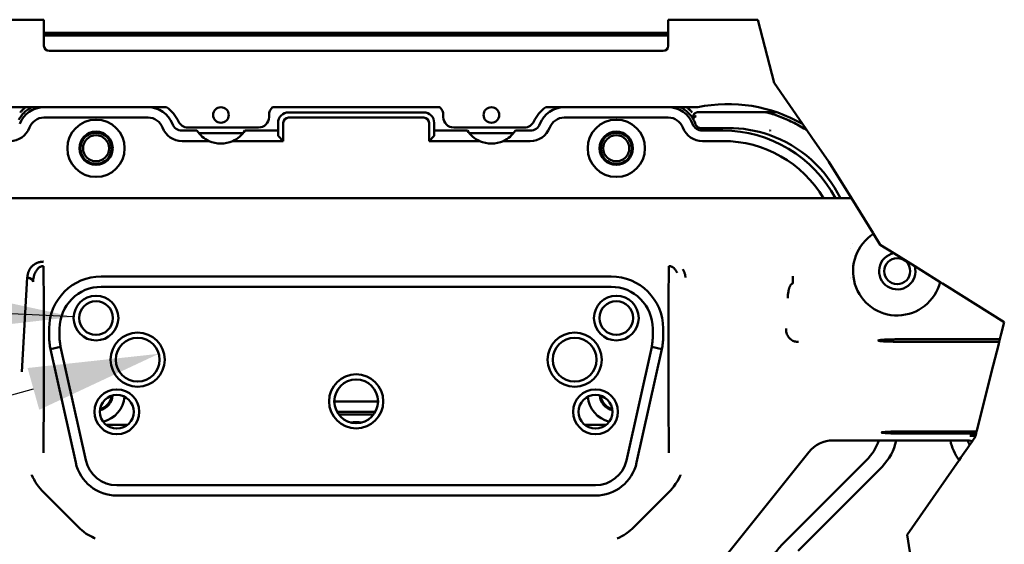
# Model space of a CAD drawing. Header units: millimetres. Extents: x 0 to 14369, y -869 to 2970.
# Tile 369 of 656: x 2593 to 2783, y 1192 to 1293. Entities that reach past the tile are written whole.
import ezdxf

# ---------------------------------------------------------------- set-up
doc = ezdxf.new("R2010")
doc.units = ezdxf.units.MM
doc.header["$LTSCALE"] = 10
for name, color, linetype, lineweight in [('Bemaßung (ISO)', 7, 'Continuous', 25), ('Bruchlinie (ISO)', 7, 'Continuous', 50), ('Sichtbar (ISO)', 7, 'Continuous', 50), ('Symbol (ISO)', 7, 'Continuous', 25)]:
    doc.layers.add(name, color=color, linetype=linetype, lineweight=lineweight)
doc.styles.add('Notiztext (DIN)', font='isocpeur.ttf')
doc.dimstyles.new('Standard (DIN)', dxfattribs={"dimscale": 10, "dimtxt": 3.5, "dimasz": 2.5, "dimexe": 3.175, "dimexo": 0.8, "dimgap": 0.8, "dimtad": 1, "dimrnd": 1e-08, "dimzin": 0, "dimtxsty": 'Notiztext (DIN)', "dimcen": 0.09, "dimdle": 10, "dimclrd": 256, "dimclre": 256, "dimclrt": 256, "dimadec": 0, "dimazin": 0, "dimtfac": 1, "dimtmove": 0, "dimatfit": 3, "dimfxl": 1, "dimtolj": 1, "dimtzin": 0, "dimlwd": -1, "dimlwe": -1, "dimarcsym": 0})
doc.dimstyles.new('Standard (DIN)$7', dxfattribs={"dimscale": 10, "dimtxt": 3.5, "dimasz": 2.5, "dimexe": 3.175, "dimexo": 0.8, "dimgap": 0.8, "dimtad": 1, "dimrnd": 1e-08, "dimzin": 0, "dimtxsty": 'Notiztext (DIN)', "dimcen": 0.09, "dimdle": 10, "dimclrd": 256, "dimclre": 256, "dimclrt": 256, "dimadec": 0, "dimazin": 0, "dimtfac": 1, "dimtmove": 0, "dimatfit": 3, "dimfxl": 1, "dimtolj": 1, "dimtzin": 0, "dimlwd": -1, "dimlwe": -1, "dimarcsym": 0})

# ---------------------------------------------------------------- blocks, each defined once
blk = doc.blocks.new('*D24')
at = {"layer": 'Bemaßung (ISO)', "transparency": 16777216}
blk.add_line((2240.11, 1122.55), (2595.92, 1222.03), dxfattribs=at)
blk.add_solid([(2594.8, 1226.04), (2597.04, 1218.02), (2620, 1228.76)], dxfattribs=at)
at = {"layer": 'Defpoints', "color": 0, "transparency": 16777216}
for p in [(2620, 1228.76), (2611.91, 1226.5)]:
    blk.add_point(p, dxfattribs=at)
at = {"layer": 'Bemaßung (ISO)', "transparency": 16777216, "insert": (2234.36, 1172.86), "char_height": 35, "attachment_point": 1, "rotation": 15.6201, "style": 'Notiztext (DIN)'}
blk.add_mtext('\\A1;\\fISOCPEUR|b0|i0;2x ∅4,20', dxfattribs=at)

msp = doc.modelspace()

# ---------------------------------------------------------------- linework, layer by layer
at = {"layer": 'Bruchlinie (ISO)'}
for p, q in [((2735.157, 1292.932), (2738.279, 1280.785)), ((2738.279, 1280.785), (2743.746, 1272.903)), ((2743.746, 1272.903), (2744.59, 1271.687)), ((2743.746, 1272.903), (2744.59, 1271.687)), ((2744.59, 1271.687), (2745.548, 1270.305)), ((2744.59, 1271.687), (2745.548, 1270.305)), ((2745.548, 1270.305), (2748.787, 1265.636)), ((2745.548, 1270.305), (2748.787, 1265.636)), ((2748.787, 1265.636), (2753.145, 1258.632)), ((2748.787, 1265.636), (2753.145, 1258.632)), ((2753.145, 1258.632), (2756.48, 1253.272)), ((2756.48, 1253.272), (2757.319, 1251.923)), ((2757.319, 1251.923), (2757.393, 1251.805)), ((2757.393, 1251.805), (2758.699, 1249.706)), ((2758.699, 1249.706), (2761.319, 1248.074)), ((2761.319, 1248.074), (2765.32, 1245.583)), ((2765.32, 1245.583), (2770.193, 1242.548)), ((2770.628, 1242.277), (2771.51, 1241.728)), ((2771.51, 1241.728), (2782.527, 1234.867)), ((2782.527, 1234.867), (2781.947, 1232.581)), ((2781.947, 1232.581), (2781.694, 1231.582)), ((2781.408, 1230.454), (2780.096, 1225.282)), ((2781.408, 1230.454), (2781.556, 1231.037)), ((2781.564, 1231.071), (2781.556, 1231.037)), ((2781.689, 1231.56), (2781.564, 1231.071)), ((2781.694, 1231.582), (2781.689, 1231.56)), ((2779.378, 1222.454), (2780.096, 1225.282)), ((2779.378, 1222.454), (2777.894, 1216.605)), ((2777.286, 1214.208), (2777.894, 1216.605)), ((2777.091, 1213.436), (2776.991, 1213.044)), ((2777.197, 1213.856), (2777.091, 1213.436)), ((2777.286, 1214.208), (2777.197, 1213.856)), ((2775.856, 1211.239), (2775.462, 1210.672)), ((2775.856, 1211.239), (2775.462, 1210.672)), ((2776.387, 1212.002), (2775.856, 1211.239)), ((2776.387, 1212.002), (2775.856, 1211.239)), ((2776.942, 1212.849), (2776.922, 1212.773)), ((2776.991, 1213.044), (2776.985, 1213.018)), ((2775.462, 1210.672), (2774.193, 1208.846)), ((2775.462, 1210.672), (2774.193, 1208.846)), ((2773.828, 1208.321), (2763.856, 1193.971)), ((2773.828, 1208.321), (2763.856, 1193.971)), ((2774.193, 1208.846), (2773.828, 1208.321)), ((2774.193, 1208.846), (2773.828, 1208.321)), ((2763.856, 1193.971), (2766.427, 1177.658)), ((2763.856, 1193.971), (2766.427, 1177.658))]:
    msp.add_line(p, q, dxfattribs=at)
for points, weights in [([(2770.193, 1242.548), (2770.404, 1242.416), (2770.628, 1242.277)], [1, 1.00043079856, 1.00000037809]), ([(2776.922, 1212.773), (2776.655, 1212.388), (2776.387, 1212.002)], [0.999996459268, 0.999989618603, 0.99999961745])]:
    msp.add_rational_spline(points, weights, degree=2, dxfattribs=at)
msp.add_open_spline([(2776.985, 1213.018), (2776.984, 1213.018), (2776.984, 1213.017), (2776.983, 1213.014), (2776.983, 1213.011), (2776.981, 1213.005), (2776.98, 1213), (2776.977, 1212.988), (2776.975, 1212.98), (2776.969, 1212.955), (2776.963, 1212.933), (2776.957, 1212.908), (2776.954, 1212.896), (2776.946, 1212.867), (2776.943, 1212.856), (2776.942, 1212.85)], degree=3, knots=[-0.056772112, -0.056772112, -0.056772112, -0.056772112, -0.056394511, -0.056394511, -0.055172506, -0.055172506, -0.052982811, -0.052982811, -0.047182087, -0.047182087, -0.034789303, -0.034789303, -0.020640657, -0.020640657, -0.000027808, -0.000027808, -0.000027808, -0.000027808], dxfattribs=at)
at = {"layer": 'Sichtbar (ISO)'}
for p, q in [((2575.012, 1292.932), (2597.952, 1292.932)), ((2597.952, 1292.932), (2597.952, 1287.932)), ((2717.952, 1292.932), (2735.157, 1292.932)), ((2717.952, 1292.932), (2717.952, 1287.932)), ((2717.952, 1290.432), (2597.952, 1290.432)), ((2597.952, 1290.432), (2717.952, 1290.432)), ((2597.952, 1290.124), (2717.952, 1290.124)), ((2717.952, 1290.124), (2597.952, 1290.124)), ((2597.952, 1289.917), (2717.952, 1289.917)), ((2717.952, 1289.917), (2597.952, 1289.917)), ((2717.952, 1290.432), (2658.352, 1290.432)), ((2598.952, 1286.932), (2716.952, 1286.932)), ((2621.516, 1276.132), (2580.624, 1276.132)), ((2674.025, 1276.132), (2641.878, 1276.132)), ((2723.624, 1276.132), (2694.388, 1276.132)), ((2606.403, 1274.132), (2597.952, 1274.132)), ((2617.952, 1274.132), (2609.501, 1274.132)), ((2641.201, 1274.232), (2641.201, 1274.632)), ((2670.952, 1275.132), (2644.952, 1275.132)), ((2670.952, 1274.132), (2644.952, 1274.132)), ((2674.703, 1274.632), (2674.703, 1274.232)), ((2706.403, 1274.132), (2697.952, 1274.132)), ((2717.952, 1274.132), (2709.501, 1274.132)), ((2736.653, 1275.19), (2723.688, 1275.19)), ((2736.653, 1275.19), (2723.688, 1275.19)), ((2738.716, 1275.19), (2736.654, 1275.19)), ((2736.654, 1275.19), (2736.654, 1275.19)), ((2736.654, 1275.19), (2738.716, 1275.19)), ((2736.654, 1275.19), (2736.654, 1275.19)), ((2625.601, 1272.232), (2639.201, 1272.232)), ((2642.952, 1273.132), (2642.952, 1270.632)), ((2643.952, 1273.132), (2643.952, 1269.632)), ((2671.952, 1269.632), (2671.952, 1273.132)), ((2672.952, 1270.632), (2672.952, 1273.132)), ((2676.703, 1272.232), (2690.303, 1272.232)), ((2724.137, 1272.132), (2729.452, 1272.132)), ((2729.452, 1272.132), (2724.137, 1272.132)), ((2627.342, 1271.632), (2624.49, 1271.632)), ((2636.195, 1271.132), (2627.709, 1271.132)), ((2642.952, 1271.632), (2636.562, 1271.632)), ((2643.952, 1269.632), (2642.952, 1270.632)), ((2672.952, 1270.632), (2671.952, 1269.632)), ((2679.342, 1271.632), (2672.952, 1271.632)), ((2688.195, 1271.132), (2679.709, 1271.132)), ((2691.414, 1271.632), (2688.562, 1271.632)), ((2728.452, 1271.632), (2724.49, 1271.632)), ((2629.661, 1269.632), (2624.49, 1269.632)), ((2643.952, 1269.632), (2634.243, 1269.632)), ((2681.661, 1269.632), (2671.952, 1269.632)), ((2691.414, 1269.632), (2686.243, 1269.632)), ((2728.452, 1269.632), (2724.49, 1269.632)), ((2753.145, 1258.632), (2589.304, 1258.632)), ((2753.643, 1247.557), (2753.643, 1247.557)), ((2753.643, 1247.557), (2753.643, 1247.557)), ((2593.703, 1225.282), (2594.742, 1243.427)), ((2706.952, 1243.632), (2608.952, 1243.632)), ((2741.901, 1243.696), (2741.901, 1242.282)), ((2752.952, 1243.406), (2752.952, 1243.421)), ((2608.952, 1241.632), (2706.952, 1241.632)), ((2598.952, 1231.931), (2598.952, 1233.632)), ((2600.952, 1233.632), (2600.952, 1231.931)), ((2716.952, 1233.632), (2716.952, 1231.931)), ((2598.952, 1231.931), (2598.952, 1231.69)), ((2716.952, 1231.931), (2716.952, 1231.69)), ((2781.689, 1231.56), (2762.952, 1231.56)), ((2762.952, 1231.071), (2781.564, 1231.071)), ((2601.153, 1230.097), (2599.203, 1229.664)), ((2599.203, 1229.664), (2604.045, 1207.875)), ((2601.153, 1230.097), (2605.995, 1208.308)), ((2714.751, 1230.097), (2709.905, 1208.291)), ((2711.858, 1207.875), (2716.7, 1229.664)), ((2716.7, 1229.664), (2714.751, 1230.097)), ((2653.752, 1219.632), (2662.152, 1219.632)), ((2654.259, 1217.632), (2661.645, 1217.632)), ((2661.327, 1217.132), (2654.577, 1217.132)), ((2654.577, 1217.132), (2661.327, 1217.132)), ((2609.888, 1215.132), (2614.016, 1215.132)), ((2701.888, 1215.132), (2706.016, 1215.132)), ((2762.952, 1213.856), (2777.197, 1213.856)), ((2777.091, 1213.436), (2762.952, 1213.436)), ((2749.626, 1212.126), (2775.171, 1212.126)), ((2721.75, 1180.88), (2744.949, 1209.877)), ((2756.023, 1208.324), (2739.881, 1192.182)), ((2739.881, 1192.182), (2756.023, 1208.324)), ((2742.881, 1190.939), (2759.023, 1207.081)), ((2759.023, 1207.081), (2742.881, 1190.939)), ((2604.575, 1195.464), (2597.784, 1202.255)), ((2703.952, 1203.53), (2611.934, 1203.53)), ((2718.12, 1202.255), (2711.329, 1195.464)), ((2611.952, 1201.532), (2703.952, 1201.532)), ((2601.869, 1198.17), (2601.869, 1198.17)), ((2601.869, 1198.17), (2601.869, 1198.17)), ((2715.035, 1199.17), (2715.035, 1199.17)), ((2715.035, 1199.17), (2715.035, 1199.17)), ((2603.99, 1196.049), (2603.99, 1196.049)), ((2603.99, 1196.049), (2603.99, 1196.049)), ((2712.913, 1197.049), (2712.914, 1197.049)), ((2712.913, 1197.049), (2712.914, 1197.049))]:
    msp.add_line(p, q, dxfattribs=at)
for centre, radius in [((2631.952, 1274.632), 1.5), ((2683.952, 1274.632), 1.5), ((2607.952, 1268.232), 5.5), ((2707.952, 1268.232), 5.5), ((2607.952, 1268.232), 3.2), ((2607.952, 1268.232), 3), ((2607.952, 1268.232), 2.5), ((2707.952, 1268.232), 3.2), ((2707.952, 1268.232), 3), ((2707.952, 1268.232), 2.5), ((2761.952, 1244.632), 2.5), ((2607.952, 1235.632), 4.3), ((2707.952, 1235.632), 4.3), ((2607.952, 1235.632), 3.242), ((2707.952, 1235.632), 3.242), ((2615.952, 1227.632), 5.2), ((2699.952, 1227.632), 5.2), ((2615.952, 1227.632), 4.2), ((2699.952, 1227.632), 4.2), ((2657.952, 1219.632), 5.2), ((2657.952, 1219.632), 4.2), ((2611.952, 1217.632), 4.3), ((2611.952, 1217.632), 3.242), ((2703.952, 1217.632), 4.3), ((2703.952, 1217.632), 3.242)]:
    msp.add_circle(centre, radius, dxfattribs=at)
for centre, radius, start, end in [((2598.952, 1287.932), 1, 180, 270), ((2716.952, 1287.932), 1, 270, 0), ((2597.952, 1271.132), 5, 90, 159.07517), ((2617.952, 1271.132), 5, 20.92483, 90), ((2617.438, 1270.442), 7, 24.90296, 54.37243), ((2643.201, 1274.632), 2, 131.40962, 180), ((2672.703, 1274.632), 2, 0, 48.59038), ((2698.466, 1270.442), 7, 125.62757, 155.09704), ((2697.952, 1271.132), 5, 90, 159.07517), ((2717.952, 1271.132), 5, 20.92483, 90), ((2729.452, 1248.132), 28.6, 60.01297, 101.75689), ((2597.952, 1271.132), 3, 90, 159.07517), ((2617.952, 1271.132), 3, 20.92483, 90), ((2639.201, 1274.232), 2, 270, 0), ((2644.952, 1273.132), 2, 90, 180), ((2644.952, 1273.132), 1, 90, 180), ((2670.952, 1273.132), 2, 0, 90), ((2670.952, 1273.132), 1, 0, 90), ((2676.703, 1274.232), 2, 180, 270), ((2697.952, 1271.132), 3, 90, 159.07517), ((2717.952, 1271.132), 3, 20.92483, 90), ((2591.414, 1273.632), 4, 270, 339.07517), ((2624.49, 1273.632), 4, 200.92484, 270), ((2624.49, 1273.632), 2, 200.92484, 270), ((2625.601, 1274.232), 2, 204.90296, 270), ((2690.303, 1274.232), 2, 270, 335.09704), ((2691.414, 1273.632), 2, 270, 339.07517), ((2691.414, 1273.632), 4, 270, 339.07517), ((2724.49, 1273.632), 4, 200.92484, 270), ((2724.49, 1273.632), 2, 200.92484, 270), ((2729.452, 1248.132), 28, 57.27182, 58.00292), ((2729.452, 1248.132), 28, 57.27182, 58.00292), ((2631.952, 1274.632), 5.5, 213.05573, 245.38002), ((2631.952, 1274.632), 5.5, 294.61998, 326.94427), ((2683.952, 1274.632), 5.5, 213.05573, 245.38002), ((2683.952, 1274.632), 5.5, 294.61998, 326.94427), ((2728.452, 1247.132), 24.5, 27.99456, 90), ((2729.452, 1248.132), 24, 25.94448, 70.8397), ((2729.452, 1248.132), 24, 25.94448, 70.8397), ((2631.952, 1274.632), 5.5, 245.38002, 294.61998), ((2683.952, 1274.632), 5.5, 245.38002, 294.61998), ((2728.452, 1247.132), 22.5, 30.73787, 90), ((2761.952, 1244.632), 8.5, 122.43835, 345.81183), ((2728.451, 1247.132), 24.501, 4.46534, 4.46589), ((2729.438, 1248.131), 24.013, 4.47667, 4.4768), ((2729.438, 1248.131), 24.013, 4.47667, 4.4768), ((2761.952, 1244.632), 3.5, 100.41167, 15.76337), ((2608.952, 1233.632), 10, 90, 179.99999), ((2706.952, 1233.632), 10, 360, 90), ((2608.952, 1233.632), 8, 89.99999, 179.99999), ((2706.952, 1233.632), 8, 359.99999, 90), ((2761.952, 1244.632), 9, 188.70214, 188.74221), ((2761.952, 1244.632), 9, 188.70214, 188.74221), ((2607.952, 1221.032), 3.2, 283.9491, 355.32182), ((2607.952, 1221.032), 3, 285.42763, 353.8433), ((2707.952, 1221.032), 3.2, 184.67818, 256.0509), ((2707.952, 1221.032), 3, 186.1567, 254.57237), ((2607.952, 1221.032), 5.5, 284.62777, 354.64316), ((2707.952, 1221.032), 5.5, 185.35684, 255.37223), ((2657.952, 1200.632), 15, 85.65263, 94.34737), ((2657.952, 1200.632), 15, 85.65263, 94.34737), ((2748.952, 1215.395), 10, 315, 340.91961), ((2748.952, 1215.395), 10, 315, 340.91961), ((2751.952, 1214.153), 10, 315, 348.30918), ((2751.952, 1214.153), 10, 315, 348.30918), ((2781.952, 1214.153), 10, 191.69082, 215.67407), ((2781.952, 1214.153), 10, 191.69082, 215.67407), ((2784.952, 1215.395), 10, 199.13646, 204.55778), ((2784.952, 1215.395), 10, 199.13646, 204.55778), ((2611.952, 1209.632), 8.099, 192.52881, 270), ((2611.952, 1209.632), 6.102, 192.52881, 269.83583), ((2703.952, 1209.632), 6.102, 270, 347.30703), ((2703.952, 1209.632), 8.099, 270, 347.47119), ((2746.952, 1185.111), 10, 135, 180)]:
    msp.add_arc(centre, radius, start, end, dxfattribs=at)
for centre, major_axis, ratio, start_param, end_param in [((2717.952, 1271.132), (5.02, -2.248), 0.99996, 0.9114148, 1.5620971), ((2717.952, 1271.132), (4.946, -2.406), 0.9999686, 0.9432124, 1.5938894), ((2718.086, 1271.188), (2.118, -4.997), 0.9866707, 1.4814845, 1.6608962), ((2718.086, 1271.189), (-2.116, 4.997), 0.9866259, 4.623468, 4.8028878), ((2730.252, 1252.883), (21.195, -3.571), 0.8924318, 1.3835612, 1.7574075), ((2730.26, 1252.919), (21.174, -3.574), 0.8915593, 1.3836856, 1.7578827), ((2594.623, 1242.562), (1.231, -0.065), 0.7066224, 0.0958574, 1.4440924), ((2762.952, 1213.646), (4, 0), 0.0524078, 1.5707963, 4.7123889), ((2749.635, 1206.118), (-2.604, 5.417), 0.9983138, 5.8359679, 6.7305544), ((2775.159, 1206.118), (-3.661, -4.77), 0.9978252, 3.5912358, 3.79504)]:
    msp.add_ellipse(centre, major_axis=major_axis, ratio=ratio, start_param=start_param, end_param=end_param, dxfattribs=at)
for points, knots in [([(2593.098, 1273.719), (2593.193, 1273.896), (2593.296, 1274.066), (2593.406, 1274.228), (2593.591, 1274.5), (2593.796, 1274.748), (2594.013, 1274.97), (2594.026, 1274.983), (2594.039, 1274.997), (2594.052, 1275.01), (2594.286, 1275.245), (2594.532, 1275.45), (2594.789, 1275.632), (2594.93, 1275.731), (2595.075, 1275.822), (2595.224, 1275.907), (2595.36, 1275.985), (2595.5, 1276.057), (2595.642, 1276.123), (2595.648, 1276.126), (2595.654, 1276.129), (2595.661, 1276.132)], [0.00010483, 0.00010483, 0.00010483, 0.00010483, 0.09000916, 0.09000916, 0.09000916, 0.24081199, 0.24081199, 0.24081199, 0.25, 0.25, 0.25, 0.41160777, 0.41160777, 0.41160777, 0.5, 0.5, 0.5, 0.58095637, 0.58095637, 0.58095637, 0.58451555, 0.58451555, 0.58451555, 0.58451555]), ([(2593.362, 1275.122), (2593.489, 1275.263), (2593.617, 1275.397), (2593.745, 1275.525), (2593.971, 1275.75), (2594.199, 1275.953), (2594.426, 1276.132)], [0, 0, 0, 0, 0.08800325, 0.08800325, 0.08800325, 0.2439569, 0.2439569, 0.2439569, 0.2439569]), ([(2721.459, 1276.132), (2721.524, 1276.079), (2721.591, 1276.025), (2721.657, 1275.968), (2721.799, 1275.847), (2721.944, 1275.716), (2722.09, 1275.576), (2722.239, 1275.434), (2722.389, 1275.283), (2722.542, 1275.122)], [0.77144512, 0.77144512, 0.77144512, 0.77144512, 0.81464672, 0.81464672, 0.81464672, 0.90644456, 0.90644456, 0.90644456, 1, 1, 1, 1]), ([(2722.542, 1275.122), (2722.394, 1275.284), (2722.246, 1275.437), (2722.098, 1275.581), (2721.954, 1275.721), (2721.81, 1275.852), (2721.666, 1275.973), (2721.601, 1276.028), (2721.537, 1276.081), (2721.472, 1276.132)], [0, 0, 0, 0, 0.09959668, 0.09959668, 0.09959668, 0.19667256, 0.19667256, 0.19667256, 0.24044803, 0.24044803, 0.24044803, 0.24044803]), ([(2606.403, 1274.132), (2606.403, 1274.132), (2606.403, 1274.132), (2606.536, 1274.132), (2606.697, 1274.135), (2607.181, 1274.147), (2607.601, 1274.158), (2608.302, 1274.158), (2608.723, 1274.147), (2609.207, 1274.135), (2609.367, 1274.132), (2609.501, 1274.132), (2609.501, 1274.132), (2609.501, 1274.132)], [0.1687703, 0.1687703, 0.1687703, 0.1687703, 0.16877503, 0.16877503, 0.18884486, 0.18884486, 0.241423, 0.241423, 0.29400114, 0.29400114, 0.31407098, 0.31407098, 0.31407549, 0.31407549, 0.31407549, 0.31407549]), ([(2706.403, 1274.132), (2706.403, 1274.132), (2706.403, 1274.132), (2706.536, 1274.132), (2706.697, 1274.135), (2707.181, 1274.147), (2707.601, 1274.158), (2708.302, 1274.158), (2708.723, 1274.147), (2709.207, 1274.135), (2709.367, 1274.132), (2709.501, 1274.132), (2709.501, 1274.132), (2709.501, 1274.132)], [0.16877055, 0.16877055, 0.16877055, 0.16877055, 0.16877503, 0.16877503, 0.18884486, 0.18884486, 0.241423, 0.241423, 0.29400114, 0.29400114, 0.31407098, 0.31407098, 0.31407574, 0.31407574, 0.31407574, 0.31407574]), ([(2723.688, 1275.19), (2723.526, 1275.19), (2723.361, 1275.149), (2723.214, 1275.067), (2723.068, 1274.986), (2722.941, 1274.864), (2722.85, 1274.719), (2722.758, 1274.574), (2722.702, 1274.404), (2722.692, 1274.23), (2722.683, 1274.055), (2722.722, 1273.876), (2722.805, 1273.719)], [0, 0, 0, 0, 0.25, 0.25, 0.25, 0.5, 0.5, 0.5, 0.75, 0.75, 0.75, 1, 1, 1, 1]), ([(2722.805, 1273.719), (2722.724, 1273.872), (2722.684, 1274.047), (2722.692, 1274.221), (2722.7, 1274.395), (2722.755, 1274.567), (2722.847, 1274.714), (2722.938, 1274.862), (2723.067, 1274.985), (2723.215, 1275.067), (2723.362, 1275.15), (2723.527, 1275.19), (2723.688, 1275.19)], [0, 0, 0, 0, 0.25, 0.25, 0.25, 0.5, 0.5, 0.5, 0.75, 0.75, 0.75, 1, 1, 1, 1]), ([(2722.805, 1273.719), (2722.754, 1273.814), (2722.77, 1273.98), (2722.876, 1274.124), (2722.982, 1274.269), (2723.178, 1274.392), (2723.331, 1274.433)], [0, 0, 0, 0, 0.5, 0.5, 0.5, 1, 1, 1, 1]), ([(2722.823, 1274.038), (2722.816, 1274.024), (2722.809, 1274.01), (2722.804, 1273.995), (2722.765, 1273.898), (2722.766, 1273.792), (2722.805, 1273.719)], [0.61687015, 0.61687015, 0.61687015, 0.61687015, 0.66666667, 0.66666667, 0.66666667, 1, 1, 1, 1]), ([(2723.331, 1274.433), (2723.221, 1274.402), (2723.096, 1274.337), (2723.002, 1274.258), (2722.983, 1274.242), (2722.964, 1274.225), (2722.947, 1274.208)], [0, 0, 0, 0, 0.33333333, 0.33333333, 0.33333333, 0.40357576, 0.40357576, 0.40357576, 0.40357576]), ([(2736.575, 1275.014), (2736.575, 1275.014), (2736.575, 1275.015), (2736.59, 1275.072), (2736.605, 1275.116), (2736.632, 1275.176), (2736.644, 1275.191), (2736.654, 1275.19)], [-0.024399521, -0.024399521, -0.024399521, -0.024399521, -0.024282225, -0.024282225, -0.012077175, -0.012077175, -0.000005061, -0.000005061, -0.000005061, -0.000005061]), ([(2736.654, 1275.19), (2736.649, 1275.19), (2736.643, 1275.187), (2736.631, 1275.171), (2736.624, 1275.159), (2736.604, 1275.114), (2736.59, 1275.07), (2736.575, 1275.015), (2736.575, 1275.014), (2736.575, 1275.014)], [0.00000695, 0.00000695, 0.00000695, 0.00000695, 0.006169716, 0.006169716, 0.012482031, 0.012482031, 0.024319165, 0.024319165, 0.024436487, 0.024436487, 0.024436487, 0.024436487]), ([(2737.526, 1271.793), (2737.526, 1271.792), (2737.525, 1271.791), (2737.517, 1271.767), (2737.51, 1271.742), (2737.494, 1271.686), (2737.486, 1271.656), (2737.473, 1271.624)], [-0.013264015, -0.013264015, -0.013264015, -0.013264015, -0.013005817, -0.013005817, -0.008013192, -0.008013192, -0.002577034, -0.002577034, -0.002577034, -0.002577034]), ([(2594.742, 1243.426), (2594.746, 1243.471), (2594.749, 1243.517), (2594.753, 1243.562), (2594.757, 1243.607), (2594.763, 1243.652), (2594.769, 1243.697), (2594.782, 1243.788), (2594.797, 1243.878), (2594.815, 1243.968), (2594.834, 1244.058), (2594.855, 1244.148), (2594.879, 1244.237), (2594.904, 1244.326), (2594.932, 1244.415), (2594.964, 1244.502), (2595.027, 1244.675), (2595.106, 1244.845), (2595.202, 1245.009), (2595.249, 1245.09), (2595.301, 1245.169), (2595.357, 1245.247), (2595.412, 1245.323), (2595.472, 1245.397), (2595.536, 1245.47), (2595.6, 1245.541), (2595.668, 1245.61), (2595.741, 1245.676), (2595.813, 1245.741), (2595.89, 1245.803), (2595.972, 1245.862), (2596.132, 1245.978), (2596.311, 1246.082), (2596.504, 1246.17), (2596.6, 1246.214), (2596.7, 1246.253), (2596.803, 1246.288), (2596.908, 1246.323), (2597.016, 1246.353), (2597.127, 1246.378), (2597.242, 1246.404), (2597.359, 1246.423), (2597.477, 1246.437), (2597.538, 1246.445), (2597.599, 1246.45), (2597.661, 1246.455), (2597.692, 1246.457), (2597.723, 1246.459), (2597.755, 1246.46), (2597.786, 1246.462), (2597.818, 1246.463), (2597.85, 1246.464)], [0.00000001, 0.00000001, 0.00000001, 0.00000001, 0.0326785, 0.0326785, 0.0326785, 0.06546917, 0.06546917, 0.06546917, 0.13120533, 0.13120533, 0.13120533, 0.19698528, 0.19698528, 0.19698528, 0.26257552, 0.26257552, 0.26257552, 0.39206526, 0.39206526, 0.39206526, 0.45559503, 0.45559503, 0.45559503, 0.51799196, 0.51799196, 0.51799196, 0.57909183, 0.57909183, 0.57909183, 0.63907681, 0.63907681, 0.63907681, 0.75661618, 0.75661618, 0.75661618, 0.81514319, 0.81514319, 0.81514319, 0.87466095, 0.87466095, 0.87466095, 0.93599348, 0.93599348, 0.93599348, 0.96761903, 0.96761903, 0.96761903, 0.9837108, 0.9837108, 0.9837108, 0.99999942, 0.99999942, 0.99999942, 0.99999942]), ([(2597.85, 1245.613), (2597.824, 1245.611), (2597.799, 1245.609), (2597.773, 1245.606), (2597.749, 1245.603), (2597.724, 1245.6), (2597.699, 1245.596), (2597.652, 1245.589), (2597.605, 1245.581), (2597.558, 1245.571), (2597.472, 1245.553), (2597.387, 1245.528), (2597.307, 1245.497), (2597.233, 1245.469), (2597.162, 1245.434), (2597.096, 1245.394), (2597.033, 1245.356), (2596.974, 1245.314), (2596.919, 1245.268), (2596.804, 1245.172), (2596.703, 1245.063), (2596.614, 1244.947), (2596.566, 1244.885), (2596.522, 1244.822), (2596.481, 1244.757), (2596.438, 1244.69), (2596.397, 1244.621), (2596.36, 1244.552)], [0, 0, 0, 0, 0.01728494, 0.01728494, 0.01728494, 0.03413152, 0.03413152, 0.03413152, 0.06651296, 0.06651296, 0.06651296, 0.12646349, 0.12646349, 0.12646349, 0.18136651, 0.18136651, 0.18136651, 0.23383981, 0.23383981, 0.23383981, 0.34275079, 0.34275079, 0.34275079, 0.40084556, 0.40084556, 0.40084556, 0.46136366, 0.46136366, 0.46136366, 0.46136366]), ([(2597.85, 1245.613), (2597.871, 1244.266), (2597.904, 1241.579), (2597.879, 1237.613), (2597.913, 1234.926), (2597.934, 1233.578)], [0, 0, 0, 0, 0.33333333, 0.66666667, 0.99999997, 0.99999997, 0.99999997, 0.99999997]), ([(2718.054, 1245.613), (2718.033, 1244.266), (2717.999, 1241.579), (2718.024, 1237.613), (2717.991, 1234.926), (2717.97, 1233.578)], [0, 0, 0, 0, 0.33333333, 0.66666667, 0.99999997, 0.99999997, 0.99999997, 0.99999997]), ([(2718.873, 1245.35), (2718.851, 1245.365), (2718.764, 1245.421), (2718.593, 1245.505), (2718.387, 1245.566), (2718.228, 1245.594), (2718.13, 1245.606), (2718.08, 1245.611), (2718.054, 1245.613)], [0.79951046, 0.79951046, 0.79951046, 0.79951046, 0.81842515, 0.87336762, 0.93338323, 0.96581123, 0.98268506, 1, 1, 1, 1]), ([(2719.653, 1244.333), (2719.619, 1244.407), (2719.547, 1244.55), (2719.426, 1244.755), (2719.253, 1245.003), (2719.068, 1245.205), (2718.911, 1245.324), (2718.873, 1245.35)], [0.47579195, 0.47579195, 0.47579195, 0.47579195, 0.5385777, 0.59904566, 0.65709605, 0.7659469, 0.79951046, 0.79951046, 0.79951046, 0.79951046]), ([(2596.36, 1244.552), (2596.321, 1244.48), (2596.284, 1244.407), (2596.25, 1244.333), (2596.215, 1244.257), (2596.183, 1244.181), (2596.153, 1244.104), (2596.091, 1243.944), (2596.04, 1243.782), (2595.998, 1243.618), (2595.977, 1243.534), (2595.957, 1243.45), (2595.941, 1243.365), (2595.924, 1243.279), (2595.909, 1243.193), (2595.897, 1243.107), (2595.885, 1243.02), (2595.875, 1242.933), (2595.868, 1242.845), (2595.864, 1242.801), (2595.861, 1242.757), (2595.858, 1242.713), (2595.856, 1242.67), (2595.854, 1242.626), (2595.853, 1242.583)], [0.46136366, 0.46136366, 0.46136366, 0.46136366, 0.5242059, 0.5242059, 0.5242059, 0.58897364, 0.58897364, 0.58897364, 0.72275449, 0.72275449, 0.72275449, 0.79127042, 0.79127042, 0.79127042, 0.86046116, 0.86046116, 0.86046116, 0.93008987, 0.93008987, 0.93008987, 0.96501753, 0.96501753, 0.96501753, 0.99952041, 0.99952041, 0.99952041, 0.99952041]), ([(2720.721, 1245.005), (2720.822, 1244.843), (2720.951, 1244.589), (2721.084, 1244.238), (2721.162, 1243.971), (2721.21, 1243.745), (2721.237, 1243.565), (2721.246, 1243.474), (2721.25, 1243.429)], [0.62519043, 0.62519043, 0.62519043, 0.62519043, 0.75, 0.8125, 0.875, 0.9375, 0.96875, 0.99999983, 0.99999983, 0.99999983, 0.99999983]), ([(2741.501, 1242.043), (2741.492, 1242.031), (2741.464, 1241.994), (2741.413, 1241.915), (2741.372, 1241.834), (2741.34, 1241.769), (2741.323, 1241.731), (2741.3, 1241.683), (2741.275, 1241.625), (2741.246, 1241.557), (2741.212, 1241.468), (2741.174, 1241.355), (2741.132, 1241.206), (2741.091, 1241.031), (2741.024, 1240.704), (2740.965, 1240.319), (2740.918, 1239.838), (2740.905, 1239.595), (2740.902, 1239.439)], [0.14202239, 0.14202239, 0.14202239, 0.14202239, 0.15625, 0.1875, 0.234375, 0.25, 0.265625, 0.28125, 0.3125, 0.34375, 0.375, 0.4375, 0.5, 0.5625, 0.625, 0.8125, 0.875, 1, 1, 1, 1]), ([(2741.901, 1242.282), (2741.891, 1242.28), (2741.871, 1242.277), (2741.832, 1242.268), (2741.787, 1242.255), (2741.736, 1242.234), (2741.673, 1242.202), (2741.604, 1242.153), (2741.544, 1242.095), (2741.512, 1242.057), (2741.501, 1242.043)], [0, 0, 0, 0, 0.0078125, 0.015625, 0.03125, 0.046875, 0.0625, 0.09375, 0.125, 0.14202239, 0.14202239, 0.14202239, 0.14202239]), ([(2714.952, 1231.931), (2714.952, 1232.215), (2714.952, 1232.498), (2714.952, 1233.065), (2714.952, 1233.348), (2714.952, 1233.632)], [-0.085019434, -0.085019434, -0.085019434, -0.085019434, -0.042510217, -0.042510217, -0.000001, -0.000001, -0.000001, -0.000001]), ([(2740.599, 1233.632), (2740.595, 1233.599), (2740.592, 1233.565), (2740.591, 1233.532), (2740.589, 1233.498), (2740.588, 1233.463), (2740.588, 1233.429), (2740.588, 1233.357), (2740.592, 1233.286), (2740.599, 1233.213), (2740.614, 1233.066), (2740.643, 1232.916), (2740.685, 1232.766), (2740.725, 1232.622), (2740.778, 1232.478), (2740.847, 1232.338), (2740.879, 1232.273), (2740.914, 1232.209), (2740.952, 1232.146), (2740.987, 1232.088), (2741.025, 1232.031), (2741.065, 1231.975), (2741.102, 1231.924), (2741.14, 1231.874), (2741.183, 1231.824), (2741.223, 1231.777), (2741.267, 1231.731), (2741.315, 1231.686), (2741.363, 1231.641), (2741.416, 1231.597), (2741.472, 1231.553), (2741.502, 1231.531), (2741.533, 1231.508), (2741.565, 1231.486), (2741.598, 1231.463), (2741.632, 1231.44), (2741.668, 1231.417), (2741.705, 1231.393), (2741.744, 1231.37), (2741.784, 1231.347), (2741.825, 1231.324), (2741.868, 1231.301), (2741.913, 1231.279), (2742.005, 1231.234), (2742.104, 1231.193), (2742.21, 1231.157), (2742.318, 1231.121), (2742.434, 1231.091), (2742.557, 1231.07), (2742.684, 1231.049), (2742.818, 1231.037), (2742.952, 1231.037)], [0.00000064, 0.00000064, 0.00000064, 0.00000064, 0.03392763, 0.03392763, 0.03392763, 0.06871971, 0.06871971, 0.06871971, 0.14027466, 0.14027466, 0.14027466, 0.28660172, 0.28660172, 0.28660172, 0.42771978, 0.42771978, 0.42771978, 0.49262753, 0.49262753, 0.49262753, 0.55181683, 0.55181683, 0.55181683, 0.60467364, 0.60467364, 0.60467364, 0.65375194, 0.65375194, 0.65375194, 0.70256377, 0.70256377, 0.70256377, 0.72802517, 0.72802517, 0.72802517, 0.7548008, 0.7548008, 0.7548008, 0.78316754, 0.78316754, 0.78316754, 0.81276012, 0.81276012, 0.81276012, 0.8738306, 0.8738306, 0.8738306, 0.9358928, 0.9358928, 0.9358928, 0.99999844, 0.99999844, 0.99999844, 0.99999844]), ([(2597.939, 1231.69), (2597.917, 1229.249), (2597.881, 1224.367), (2597.908, 1217.047), (2597.872, 1212.167), (2597.85, 1209.727)], [0, 0, 0, 0, 0.33333333, 0.66666667, 1, 1, 1, 1]), ([(2598.952, 1231.931), (2598.952, 1231.55), (2598.973, 1231.169), (2599.057, 1230.412), (2599.12, 1230.036), (2599.203, 1229.664)], [0.000001, 0.000001, 0.000001, 0.000001, 0.05722485, 0.05722485, 0.11444977, 0.11444977, 0.11444977, 0.11444977]), ([(2600.952, 1231.931), (2600.952, 1231.623), (2600.969, 1231.315), (2601.036, 1230.702), (2601.086, 1230.398), (2601.153, 1230.097)], [-0.092487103, -0.092487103, -0.092487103, -0.092487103, -0.046244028, -0.046244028, -0.000001, -0.000001, -0.000001, -0.000001]), ([(2714.751, 1230.097), (2714.818, 1230.398), (2714.868, 1230.702), (2714.935, 1231.315), (2714.952, 1231.623), (2714.952, 1231.931)], [-0.092487, -0.092487, -0.092487, -0.092487, -0.046244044, -0.046244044, -0.000001, -0.000001, -0.000001, -0.000001]), ([(2716.952, 1231.931), (2716.952, 1231.55), (2716.931, 1231.169), (2716.847, 1230.412), (2716.784, 1230.036), (2716.7, 1229.664)], [-0.11445136, -0.11445136, -0.11445136, -0.11445136, -0.05722671, -0.05722671, -0.000001, -0.000001, -0.000001, -0.000001]), ([(2718.054, 1209.727), (2718.032, 1212.167), (2717.996, 1217.047), (2718.023, 1224.367), (2717.987, 1229.249), (2717.965, 1231.69)], [0, 0, 0, 0, 0.33333333, 0.66666667, 0.99999997, 0.99999997, 0.99999997, 0.99999997]), ([(2762.952, 1231.56), (2762.63, 1231.56), (2762.308, 1231.558), (2761.676, 1231.551), (2761.368, 1231.546), (2760.518, 1231.527), (2760.015, 1231.508), (2759.173, 1231.462), (2758.84, 1231.435), (2758.392, 1231.376), (2758.279, 1231.345), (2758.292, 1231.281), (2758.417, 1231.25), (2758.889, 1231.191), (2759.232, 1231.164), (2760.092, 1231.12), (2760.601, 1231.102), (2761.728, 1231.077), (2762.337, 1231.071), (2762.952, 1231.071)], [0.000001, 0.000001, 0.000001, 0.000001, 0.04834025, 0.04834025, 0.09661919, 0.09661919, 0.18727621, 0.18727621, 0.277959, 0.277959, 0.3686136, 0.3686136, 0.45921136, 0.45921136, 0.54969111, 0.54969111, 0.64000336, 0.64000336, 0.73164157, 0.73164157, 0.73164157, 0.73164157]), ([(2775.876, 1213.044), (2776.082, 1213.043), (2776.287, 1213.039), (2776.493, 1213.034), (2776.657, 1213.03), (2776.821, 1213.025), (2776.985, 1213.019)], [0.00000022, 0.00000022, 0.00000022, 0.00000022, 0.06294055, 0.06294055, 0.06294055, 0.11317317, 0.11317317, 0.11317317, 0.11317317]), ([(2595.618, 1205.494), (2595.622, 1205.485), (2595.625, 1205.477), (2595.877, 1204.876), (2596.184, 1204.305), (2597.004, 1203.078), (2597.464, 1202.575), (2597.784, 1202.255)], [-0.12161019, -0.12161019, -0.12161019, -0.12161019, -0.12086389, -0.12086389, -0.06799042, -0.06799042, -0.00000866, -0.00000866, -0.00000866, -0.00000866]), ([(2718.12, 1202.255), (2718.487, 1202.622), (2718.928, 1203.12), (2719.86, 1204.514), (2720.14, 1205.146), (2720.277, 1205.474), (2720.283, 1205.488), (2720.285, 1205.494)], [-0.098144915, -0.098144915, -0.098144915, -0.098144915, -0.052483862, -0.052483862, 0, 0, 0.00088573, 0.00088573, 0.00088573, 0.00088573]), ([(2604.575, 1195.464), (2604.942, 1195.097), (2605.44, 1194.656), (2606.557, 1193.909), (2607.051, 1193.636), (2607.645, 1193.37), (2607.73, 1193.333), (2607.814, 1193.298)], [-0.20060988, -0.20060988, -0.20060988, -0.20060988, -0.08414371, -0.08414371, 0, 0, 0.01367688, 0.01367688, 0.01367688, 0.01367688]), ([(2708.09, 1193.298), (2708.098, 1193.302), (2708.107, 1193.305), (2708.708, 1193.557), (2709.278, 1193.863), (2710.465, 1194.656), (2710.963, 1195.098), (2711.329, 1195.464)], [-0.14284907, -0.14284907, -0.14284907, -0.14284907, -0.14194, -0.14194, -0.07769271, -0.07769271, -0.00000868, -0.00000868, -0.00000868, -0.00000868])]:
    msp.add_open_spline(points, degree=3, knots=knots, dxfattribs=at)
for points in [[(2736.654, 1275.19), (2739.345, 1274.473), (2741.927, 1273.353), (2744.288, 1271.878)], [(2744.288, 1271.878), (2743.476, 1272.385), (2741.816, 1273.306), (2739.251, 1274.409), (2737.52, 1274.959), (2736.654, 1275.19)], [(2724.137, 1272.132), (2724, 1272.132), (2723.725, 1272.189), (2723.381, 1272.433), (2723.231, 1272.683), (2723.185, 1272.824)], [(2737.473, 1271.624), (2737.474, 1271.602), (2737.513, 1271.56), (2737.526, 1271.518)], [(2597.934, 1233.578), (2597.934, 1232.949), (2597.939, 1232.319), (2597.939, 1231.69)], [(2717.965, 1231.69), (2717.965, 1232.319), (2717.97, 1232.949), (2717.97, 1233.578)]]:
    msp.add_open_spline(points, degree=3, dxfattribs=at)

# ---------------------------------------------------------------- dimensions: what is measured, and where the dimension line sits
at = {"layer": 'Bemaßung (ISO)'}
dim = msp.add_diameter_dim_2p(p1=(2611.907, 1226.501), p2=(2619.997, 1228.763), text='\\fISOCPEUR|b0|i0;2x <>', dimstyle='Standard (DIN)', override={"dimgap": 0.8, "dimdec": 2, "dimlfac": 0.5, "dimtol": 0, "dimlim": 0, "dimtp": 0, "dimtm": 0, "dimtdec": 2, "dimtofl": 0}, dxfattribs=at)
dim.commit()
dim.dimension.update_dxf_attribs({"geometry": '*D24', "text_midpoint": (2336.301, 1149.446), "dimtype": 163})

# ---------------------------------------------------------------- leaders
at = {"layer": 'Symbol (ISO)', "annotation_type": 0, "has_hookline": 1, "hookline_direction": 1, "text_width": 329, "horizontal_direction": (0.998717, -0.050644, 0)}
msp.add_leader([(2603.657, 1235.849), (2543.318, 1238.909)], dimstyle='Standard (DIN)$7', override={"dimgap": 0, "dimtad": 1}, dxfattribs=at)

doc.saveas('drawing.dxf')
